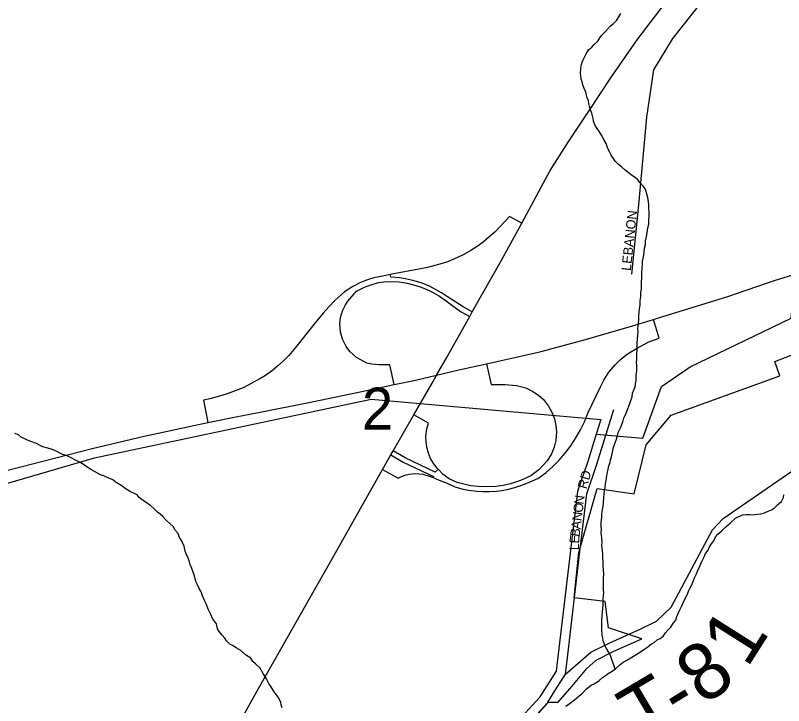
# Model space of a CAD drawing. Extents: x 0 to 34, y -4 to 22.
# Drawn here: x 5.062 to 5.601, y 18.151 to 18.636 of the extents above; entities that cross this region are included whole.
import ezdxf

# ---------------------------------------------------------------- set-up
doc = ezdxf.new("R2010")
doc.units = 0
for name, color, linetype in [('GM_X_City_Street', 7, 'Continuous'), ('GM_X_City_Street_Text', 7, 'Continuous'), ('GM_X_Corporation', 7, 'Continuous'), ('GM_X_Interchange_Ramps', 7, 'Continuous'), ('GM_X_Interstate_Route', 7, 'Continuous'), ('GM_X_Minor_River', 7, 'Continuous'), ('GM_X_Section_Text', 7, 'Continuous'), ('GM_X_State_Route', 7, 'Continuous'), ('GM_X_Township_Road', 7, 'Continuous'), ('GM_X_Township_Road_Text', 7, 'Continuous')]:
    doc.layers.add(name, color=color, linetype=linetype)

msp = doc.modelspace()

# ---------------------------------------------------------------- linework, layer by layer
at = {"layer": 'GM_X_City_Street'}
for points in [[(5.4946, 18.45454), (5.49947, 18.50317), (5.5051, 18.56489), (5.50997, 18.598), (5.52342, 18.61996), (5.56319, 18.67039)], [(5.47534, 18.3383), (5.48189, 18.35938)], [(5.45894, 18.26694), (5.46285, 18.30013), (5.46992, 18.32085), (5.47534, 18.3383)], [(5.45807, 18.25963), (5.45894, 18.26694)]]:
    msp.add_lwpolyline(points, dxfattribs=at)
at = {"layer": 'GM_X_Corporation'}
for points in [[(4.94365, 18.27488), (5.1172, 18.32539), (5.31147, 18.36652), (5.47274, 18.35241), (5.4695, 18.34197), (5.5023, 18.33917), (5.51546, 18.37542), (5.53551, 18.3893), (5.60656, 18.42345), (5.61142, 18.47406), (5.63758, 18.48201), (5.66648, 18.4923), (5.69054, 18.50164), (5.71218, 18.51103), (5.73656, 18.52277), (5.76204, 18.53582), (5.79078, 18.55066), (5.81848, 18.56687), (5.85512, 18.58742), (5.88418, 18.60466), (5.91163, 18.62168), (5.94235, 18.64129)], [(5.42034, 18.13629), (5.43595, 18.15363), (5.44278, 18.15365), (5.45247, 18.16469), (5.46285, 18.17739), (5.46958, 18.18316), (5.48196, 18.18946), (5.50168, 18.19828), (5.47806, 18.20586), (5.47578, 18.22439), (5.45404, 18.22706), (5.4574, 18.25894), (5.47026, 18.3038), (5.49614, 18.30016), (5.50469, 18.33445), (5.52217, 18.35528), (5.59847, 18.38306), (5.595, 18.39314), (5.64218, 18.41125)], [(4.94365, 18.27488), (5.1172, 18.32539), (5.31147, 18.36652), (5.47274, 18.35241), (5.4695, 18.34197), (5.46359, 18.32291), (5.45631, 18.30162), (5.44216, 18.18159), (5.44144, 18.17553), (5.42997, 18.15732), (5.42987, 18.15717), (5.41459, 18.14035)]]:
    msp.add_lwpolyline(points, dxfattribs=at)
at = {"layer": 'GM_X_Interchange_Ramps'}
for points in [[(5.41723, 18.49026), (5.40858, 18.49495), (5.40554, 18.4917), (5.39822, 18.48398), (5.39399, 18.48013), (5.39013, 18.47698), (5.38593, 18.47394), (5.3815, 18.47108), (5.37608, 18.46804), (5.36953, 18.46496), (5.36509, 18.46321), (5.36133, 18.46192), (5.35107, 18.45917), (5.34127, 18.45722), (5.32487, 18.45412), (5.31963, 18.45313), (5.31328, 18.45185), (5.30892, 18.45053), (5.30399, 18.44856), (5.29861, 18.44577), (5.29286, 18.44199), (5.28593, 18.43596), (5.28174, 18.43158), (5.2777, 18.42709), (5.27415, 18.42288), (5.27118, 18.41918), (5.2583, 18.40292), (5.25361, 18.39736), (5.24998, 18.39362), (5.24594, 18.38994), (5.24208, 18.38681), (5.23723, 18.38335), (5.23324, 18.38085), (5.22154, 18.37467), (5.21596, 18.37246), (5.21029, 18.37045), (5.20494, 18.36877), (5.19828, 18.36696), (5.19374, 18.36593), (5.19683, 18.35024)], [(5.38251, 18.42793), (5.37604, 18.43157), (5.36502, 18.4386), (5.36097, 18.44133), (5.35717, 18.44355), (5.3524, 18.44593), (5.34719, 18.44804), (5.34325, 18.44935), (5.33991, 18.45026), (5.33548, 18.45121), (5.33137, 18.45183), (5.32847, 18.45213), (5.32521, 18.45232), (5.32487, 18.45412)], [(5.32767, 18.37685), (5.32464, 18.3908), (5.3231, 18.39085), (5.31701, 18.39065), (5.31194, 18.3913), (5.30847, 18.39199), (5.30115, 18.39587), (5.29649, 18.40014), (5.29387, 18.40366), (5.29137, 18.40871), (5.28996, 18.41383), (5.28955, 18.41945), (5.29002, 18.42391), (5.29132, 18.42859), (5.2934, 18.43296), (5.29498, 18.43538), (5.30121, 18.44261), (5.30668, 18.44534), (5.31191, 18.44727), (5.31687, 18.44855), (5.32235, 18.4494), (5.33114, 18.44902), (5.33686, 18.44806), (5.34128, 18.44699), (5.34593, 18.44551), (5.35007, 18.44388), (5.35417, 18.44195), (5.35942, 18.43897), (5.36422, 18.43569), (5.37425, 18.42824), (5.38068, 18.42464)], [(5.3195, 18.31729), (5.33045, 18.31104), (5.33183, 18.31188), (5.33521, 18.31328), (5.33808, 18.31399), (5.34221, 18.31434), (5.34783, 18.31398), (5.35229, 18.31257), (5.35496, 18.31148), (5.35924, 18.30973), (5.36482, 18.30767), (5.37033, 18.30504), (5.37601, 18.30339), (5.37989, 18.30262), (5.38563, 18.30186), (5.38981, 18.30161), (5.39459, 18.30162), (5.39952, 18.30197), (5.40335, 18.30248), (5.4079, 18.30336), (5.41234, 18.30452), (5.41653, 18.3059), (5.42032, 18.30741), (5.42843, 18.31091), (5.43443, 18.31518), (5.43909, 18.31932), (5.44346, 18.32374), (5.4475, 18.32837), (5.4516, 18.33374), (5.45528, 18.33933), (5.45846, 18.34495), (5.46144, 18.35118), (5.46364, 18.35668), (5.47263, 18.37522), (5.47492, 18.37986), (5.4785, 18.38548), (5.48275, 18.39067), (5.48662, 18.39446), (5.49042, 18.39755), (5.4926, 18.39909), (5.49774, 18.40225), (5.50652, 18.40684), (5.51366, 18.40954), (5.50965, 18.4227)], [(5.39247, 18.39147), (5.39569, 18.37701), (5.40022, 18.37702), (5.40557, 18.37699), (5.41356, 18.37624), (5.42008, 18.37448), (5.42502, 18.37211), (5.429, 18.36939), (5.4324, 18.36626), (5.43611, 18.3616), (5.43841, 18.35748), (5.44023, 18.35272), (5.44125, 18.34807), (5.4416, 18.34363), (5.44113, 18.33761), (5.43993, 18.33278), (5.43801, 18.32814), (5.43503, 18.32331), (5.42932, 18.31684), (5.42366, 18.31283), (5.41636, 18.30945), (5.40944, 18.30722), (5.40415, 18.30604), (5.39894, 18.30531), (5.39258, 18.30496), (5.38631, 18.3052), (5.38156, 18.30577), (5.37644, 18.30677), (5.37181, 18.30804), (5.36627, 18.31069), (5.36213, 18.31372), (5.35854, 18.31736), (5.35789, 18.31802), (5.35538, 18.32125), (5.35321, 18.325), (5.35169, 18.32864), (5.35052, 18.33295), (5.34999, 18.33692), (5.34995, 18.34056), (5.35062, 18.34574), (5.35167, 18.34977), (5.34144, 18.35564)], [(5.35854, 18.31736), (5.3565, 18.31535), (5.33537, 18.32545), (5.32693, 18.33028)], [(5.32527, 18.32738), (5.33393, 18.32244), (5.35527, 18.31224), (5.35496, 18.31148)]]:
    msp.add_lwpolyline(points, dxfattribs=at)
at = {"layer": 'GM_X_Interstate_Route'}
for points in [[(5.58974, 18.44825), (5.59536, 18.45015), (5.62153, 18.4581), (5.65043, 18.46839), (5.67448, 18.47773), (5.69613, 18.48713), (5.72051, 18.49886), (5.74599, 18.51191), (5.77473, 18.52675), (5.80243, 18.54296), (5.83907, 18.56351), (5.86813, 18.58075), (5.89557, 18.59777), (5.9263, 18.61738), (5.95565, 18.63569), (5.99101, 18.65867), (6.02743, 18.68136), (6.05663, 18.70015)], [(5.51635, 18.42477), (5.56135, 18.43864), (5.58974, 18.44825)], [(5.44108, 18.40296), (5.46208, 18.40858), (5.49256, 18.4175), (5.50965, 18.4227), (5.51635, 18.42477)], [(5.41334, 18.39623), (5.43082, 18.40022), (5.44108, 18.40296)], [(5.35744, 18.38353), (5.36417, 18.38509), (5.37293, 18.38712), (5.39247, 18.39147), (5.41334, 18.39623)], [(5.30808, 18.3727), (5.32767, 18.37685), (5.3425, 18.38007), (5.35744, 18.38353)], [(5.21648, 18.35411), (5.23108, 18.35699), (5.27009, 18.36464), (5.30808, 18.3727)], [(4.80628, 18.22907), (4.83359, 18.24106), (4.86494, 18.25343), (4.89386, 18.26453), (4.92385, 18.2756), (4.94895, 18.28385), (4.97218, 18.29213), (4.99888, 18.30034), (5.0245, 18.30803), (5.05443, 18.31616), (5.08191, 18.32328), (5.11559, 18.33185), (5.15195, 18.34064), (5.19683, 18.35024), (5.21648, 18.35411)]]:
    msp.add_lwpolyline(points, dxfattribs=at)
at = {"layer": 'GM_X_Minor_River'}
for points in [[(5.50159, 18.45483), (5.50171, 18.45856), (5.50206, 18.46096), (5.50215, 18.46363), (5.50278, 18.46655), (5.50315, 18.46974), (5.50352, 18.47267), (5.50414, 18.47532), (5.50423, 18.47799), (5.50486, 18.48091), (5.50522, 18.48357), (5.50587, 18.48702), (5.50649, 18.48967), (5.5066, 18.49287), (5.50668, 18.49528), (5.50678, 18.49848), (5.50658, 18.50035), (5.5064, 18.50303), (5.50621, 18.50544), (5.50576, 18.50813), (5.50481, 18.51163), (5.50434, 18.51378), (5.50281, 18.51597), (5.50049, 18.51871), (5.49867, 18.52063), (5.49685, 18.52229), (5.49423, 18.52398), (5.49188, 18.52592), (5.4898, 18.52759), (5.48745, 18.52953), (5.48484, 18.53175), (5.48277, 18.53395), (5.48149, 18.53586), (5.47971, 18.53858), (5.47897, 18.54048), (5.47746, 18.54346), (5.47648, 18.54616), (5.47497, 18.54915), (5.47319, 18.55214), (5.47193, 18.55458), (5.46962, 18.55759), (5.46861, 18.55949), (5.46762, 18.56193), (5.46742, 18.56381), (5.46647, 18.56758), (5.46548, 18.57001), (5.46475, 18.57244), (5.46428, 18.57432), (5.46407, 18.5762), (5.46307, 18.57836), (5.4626, 18.58025), (5.46214, 18.5824), (5.46115, 18.58484), (5.46016, 18.58754), (5.4597, 18.58969), (5.45896, 18.59158), (5.45876, 18.59373), (5.45855, 18.5956), (5.45865, 18.59854), (5.459, 18.60093), (5.45933, 18.60279), (5.46048, 18.60516), (5.46163, 18.60753), (5.46249, 18.60937), (5.46419, 18.61199), (5.4664, 18.61406), (5.46807, 18.61588), (5.47055, 18.61821), (5.47197, 18.62057), (5.47337, 18.62239), (5.47558, 18.62446), (5.47753, 18.62654), (5.47948, 18.62888), (5.48141, 18.63043), (5.4839, 18.63302), (5.48532, 18.63538), (5.48674, 18.63774)], [(5.48276, 18.17678), (5.47959, 18.1865), (5.47807, 18.18895), (5.47706, 18.19085), (5.47579, 18.19303), (5.47505, 18.19492), (5.47431, 18.19681), (5.4741, 18.19869), (5.47365, 18.20111), (5.4735, 18.20485), (5.47358, 18.20725), (5.47345, 18.21126), (5.47382, 18.21446), (5.47391, 18.21713), (5.47425, 18.21925), (5.47434, 18.22192), (5.4744, 18.22379), (5.47448, 18.22619), (5.47456, 18.2286), (5.47489, 18.23046), (5.47469, 18.2326), (5.47476, 18.23473), (5.47457, 18.23714), (5.47469, 18.24088), (5.47479, 18.24381), (5.47461, 18.24649), (5.47443, 18.24917), (5.4745, 18.2513), (5.47411, 18.25559), (5.47419, 18.25799), (5.47398, 18.25987), (5.47358, 18.26389), (5.47365, 18.26602), (5.47349, 18.26923), (5.47328, 18.27111), (5.47308, 18.27299), (5.47315, 18.27512), (5.47296, 18.27753), (5.47303, 18.27966), (5.47343, 18.28366), (5.47351, 18.28606), (5.47419, 18.29032), (5.47455, 18.29324), (5.47497, 18.29777), (5.47503, 18.29964), (5.47538, 18.3023), (5.47572, 18.30443), (5.47609, 18.30735), (5.47642, 18.30921), (5.47676, 18.31161), (5.47742, 18.31533), (5.47803, 18.31744), (5.47837, 18.31984), (5.47926, 18.32221), (5.47959, 18.32407), (5.48019, 18.32619), (5.48114, 18.33044), (5.48174, 18.33256), (5.48264, 18.33547), (5.48353, 18.33784), (5.48414, 18.34023), (5.48504, 18.34314), (5.48649, 18.34657), (5.48824, 18.35079), (5.48886, 18.35344), (5.49029, 18.35607), (5.49118, 18.35871), (5.49293, 18.36293), (5.49411, 18.36637), (5.49471, 18.36822), (5.49506, 18.37088), (5.49682, 18.37537), (5.49716, 18.3775), (5.49751, 18.37989), (5.49763, 18.38362), (5.49799, 18.38628), (5.49812, 18.39029), (5.49793, 18.3927), (5.49799, 18.39457), (5.49811, 18.3983), (5.4982, 18.40097), (5.49826, 18.40284), (5.49838, 18.40631), (5.49845, 18.40844), (5.49884, 18.41217), (5.4989, 18.41404), (5.49871, 18.41618), (5.49903, 18.41804), (5.49944, 18.4223), (5.49953, 18.42497), (5.49962, 18.42764), (5.49997, 18.43004), (5.50032, 18.43269), (5.50042, 18.43563), (5.50078, 18.43856), (5.50088, 18.44149), (5.50123, 18.44389), (5.5013, 18.44602), (5.50139, 18.44869), (5.5015, 18.45216), (5.50159, 18.45483)], [(5.19074, 18.23361), (5.18948, 18.23606), (5.18822, 18.2385), (5.18728, 18.24254), (5.18656, 18.24496), (5.18558, 18.24766), (5.18433, 18.25037), (5.18385, 18.25226), (5.18312, 18.25442), (5.18163, 18.25794), (5.18089, 18.25983), (5.1802, 18.26332), (5.17819, 18.26739), (5.17691, 18.2693), (5.17594, 18.27227), (5.17387, 18.27447), (5.17235, 18.27719), (5.17027, 18.27912), (5.16767, 18.28134), (5.16508, 18.28409), (5.16326, 18.28575), (5.16143, 18.28715), (5.1591, 18.28962), (5.15649, 18.29184), (5.1544, 18.29324), (5.15126, 18.29547), (5.14864, 18.29742), (5.1471, 18.29934), (5.14183, 18.30191), (5.13946, 18.30332), (5.13633, 18.30582), (5.13238, 18.30808), (5.13004, 18.31002), (5.12554, 18.31176), (5.12369, 18.31262), (5.12131, 18.31349), (5.11921, 18.31463), (5.1171, 18.31576), (5.11499, 18.3169), (5.11211, 18.31885), (5.1095, 18.3208), (5.10766, 18.32193), (5.10555, 18.32306), (5.10344, 18.32393), (5.10081, 18.32535), (5.09791, 18.32677), (5.09419, 18.32796), (5.09209, 18.32909), (5.08919, 18.33052), (5.08601, 18.33168), (5.08335, 18.3323), (5.0815, 18.33289), (5.07912, 18.33403), (5.07649, 18.33545), (5.07252, 18.3369), (5.06961, 18.33806), (5.06777, 18.33892), (5.06592, 18.33978), (5.06383, 18.34145), (5.06119, 18.3426)], [(5.52719, 18.21602), (5.52835, 18.21865), (5.52977, 18.22128), (5.53093, 18.22392), (5.53209, 18.22655), (5.53351, 18.22918), (5.53468, 18.23208), (5.53555, 18.23393), (5.53641, 18.23577), (5.53787, 18.2392), (5.53846, 18.24105), (5.5399, 18.24394), (5.54076, 18.24579), (5.54221, 18.24921), (5.54367, 18.25264), (5.54538, 18.2558), (5.54626, 18.25817), (5.54821, 18.26052), (5.54881, 18.26237), (5.55023, 18.26473), (5.55218, 18.26707), (5.55335, 18.26997), (5.55502, 18.27179), (5.55777, 18.27411), (5.56055, 18.27696), (5.56385, 18.2798), (5.56744, 18.2829), (5.57235, 18.28542), (5.57476, 18.28561), (5.57744, 18.28553), (5.58011, 18.28544), (5.58281, 18.2859), (5.58496, 18.2861), (5.58766, 18.28681), (5.59037, 18.2878), (5.59255, 18.2888), (5.59474, 18.29034), (5.59696, 18.2924), (5.59971, 18.29472), (5.60115, 18.29762), (5.60121, 18.29948)], [(5.24905, 18.1498), (5.24831, 18.1517), (5.24811, 18.15357), (5.24608, 18.15711), (5.24326, 18.16093), (5.24123, 18.16447), (5.23995, 18.16638), (5.23895, 18.16828), (5.23794, 18.17018), (5.2359, 18.17345), (5.23363, 18.17753), (5.23024, 18.18057), (5.22842, 18.18223), (5.2269, 18.18468), (5.22322, 18.18693), (5.21984, 18.18997), (5.21669, 18.19194), (5.21407, 18.19362), (5.21222, 18.19448), (5.20988, 18.19669), (5.2086, 18.1986), (5.2068, 18.2008), (5.20474, 18.20326), (5.20346, 18.20517), (5.20277, 18.20867), (5.19995, 18.21249), (5.19897, 18.2152), (5.19695, 18.219), (5.19572, 18.22224), (5.19473, 18.22468), (5.19298, 18.22847), (5.192, 18.23117), (5.19074, 18.23361)], [(5.44814, 18.15087), (5.45061, 18.1524), (5.45418, 18.15523), (5.45749, 18.15806), (5.45942, 18.15961), (5.46274, 18.16298), (5.46604, 18.16555), (5.46849, 18.16681), (5.47151, 18.16885), (5.47399, 18.17091), (5.47591, 18.17219), (5.47783, 18.17373), (5.4803, 18.17526), (5.48276, 18.17678), (5.48635, 18.18015), (5.48855, 18.18168), (5.49155, 18.18346), (5.49456, 18.18524), (5.4992, 18.18803), (5.50304, 18.19058), (5.50579, 18.19264), (5.50826, 18.1947), (5.51017, 18.19571), (5.51238, 18.19751), (5.51455, 18.19851), (5.51675, 18.20031), (5.51789, 18.20215), (5.51983, 18.20422), (5.52204, 18.20629), (5.52375, 18.20945), (5.52542, 18.21126), (5.52605, 18.21392), (5.52719, 18.21602)]]:
    msp.add_lwpolyline(points, dxfattribs=at)
at = {"layer": 'GM_X_State_Route'}
for points in [[(5.43894, 18.52999), (5.45035, 18.54793), (5.46423, 18.569), (5.48034, 18.59323), (5.49835, 18.61902), (5.51797, 18.64478), (5.53646, 18.66815), (5.54851, 18.68204), (5.55794, 18.69361)], [(5.37683, 18.41777), (5.38068, 18.42464), (5.38251, 18.42793), (5.40285, 18.46372), (5.41723, 18.49026), (5.42923, 18.51246), (5.43728, 18.52737), (5.43894, 18.52999)], [(5.35424, 18.37795), (5.35744, 18.38353), (5.36476, 18.39629), (5.36513, 18.39693), (5.37683, 18.41777)], [(5.10816, 17.9113), (5.10957, 17.91737), (5.11004, 17.9194), (5.11718, 17.94404), (5.12533, 17.96612), (5.13424, 17.98481), (5.14432, 18.00357), (5.16083, 18.03394), (5.18293, 18.07381), (5.2081, 18.11949), (5.23243, 18.16332), (5.25786, 18.2082), (5.28523, 18.2565), (5.3195, 18.31729), (5.32527, 18.32738), (5.32693, 18.33028), (5.34144, 18.35564), (5.35424, 18.37795)]]:
    msp.add_lwpolyline(points, dxfattribs=at)
at = {"layer": 'GM_X_Township_Road'}
for points in [[(5.44789, 18.17325), (5.4585, 18.18244), (5.46584, 18.18874), (5.47909, 18.19548), (5.50042, 18.20502), (5.51178, 18.21072), (5.52213, 18.22045), (5.55121, 18.27482), (5.55859, 18.28272), (5.62801, 18.33052)], [(5.44859, 18.17924), (5.44878, 18.18081), (5.45807, 18.25963)], [(5.43933, 18.15967), (5.44789, 18.17325), (5.44859, 18.17924)], [(5.3963, 18.07596), (5.39765, 18.08045), (5.40603, 18.10839), (5.41184, 18.1236), (5.41991, 18.1363), (5.4352, 18.15312), (5.43561, 18.15377), (5.43933, 18.15967)]]:
    msp.add_lwpolyline(points, dxfattribs=at)

# ---------------------------------------------------------------- texts
at = {"layer": 'GM_X_City_Street_Text'}
for s, height, rotation, p in [('LEBANON', 0.006667, 83.946, (5.4938, 18.45657)), ('RD', 0.006667, 74.4853, (5.46275, 18.30307)), ('N', 0.00667, 82.7454, (5.46064, 18.29235)), ('O', 0.00667, 82.7454, (5.4599, 18.28653)), ('N', 0.00667, 82.7454, (5.45916, 18.28071)), ('A', 0.00667, 82.7448, (5.45842, 18.27489)), ('B', 0.00667, 82.9653, (5.45777, 18.26965)), ('E', 0.00667, 86.0078, (5.45745, 18.26507)), ('L', 0.00667, 89.5082, (5.45742, 18.26048))]:
    msp.add_text(s, height=height, rotation=rotation, dxfattribs=at).set_placement(p)
at = {"layer": 'GM_X_Section_Text'}
msp.add_text('2', height=0.02944, rotation=0, dxfattribs=at).set_placement((5.30497, 18.34524))
at = {"layer": 'GM_X_Township_Road_Text'}
for s, rotation, p in [('1', 57.6595, (5.57545, 18.17696)), ('8', 37.7243, (5.5458, 18.15072)), ('T', 30.6124, (5.50158, 18.12385)), ('-', 31.566, (5.52795, 18.13946))]:
    msp.add_text(s, height=0.04, rotation=rotation, dxfattribs=at).set_placement(p)

doc.saveas('drawing.dxf')
